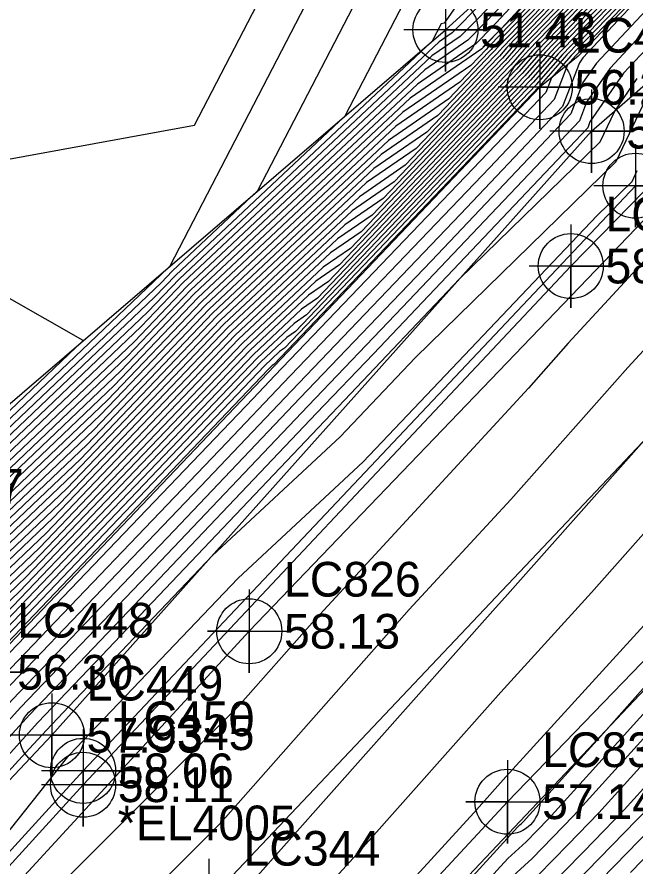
# Model space of a CAD drawing. Extents: x 2188792 to 2191981, y 386090 to 389710.
# Drawn here: x 2190892.7 to 2190937.3, y 388651.4 to 388712.7 of the extents above; entities that cross this region are included whole.
import ezdxf

# ---------------------------------------------------------------- set-up
doc = ezdxf.new("R2010")
doc.units = 0
for name, color, linetype in [('DTM Contours Major', 7, 'Continuous'), ('DTM Contours Minor', 7, 'Continuous'), ('Exist DTM Breakline', 7, 'Continuous'), ('Exist DTM Breakline Cogo Comment', 7, 'Continuous'), ('Exist DTM Breakline Cogo Elevation', 7, 'Continuous'), ('Exist DTM Breakline Cogo Number', 7, 'Continuous'), ('Exist DTM Breakline Cogo Point CELL', 7, 'Continuous'), ('Exist Roads EOP', 7, 'Continuous'), ('Exist Roads EOP Cogo Elevation', 7, 'Continuous'), ('Exist Roads EOP Cogo Number', 7, 'Continuous'), ('Exist Roads EOP Cogo Point CELL', 7, 'Continuous'), ('Exist Roads EOT', 7, 'Continuous'), ('Exist Roads EOT Cogo Elevation', 7, 'Continuous'), ('Exist Roads EOT Cogo Number', 7, 'Continuous'), ('Exist Roads EOT Cogo Point CELL', 7, 'Continuous'), ('PH Exist DTM Breakline', 7, 'Continuous')]:
    doc.layers.add(name, color=color, linetype=linetype)

msp = doc.modelspace()

# ---------------------------------------------------------------- linework, layer by layer
at = {"layer": 'DTM Contours Major'}
for points in [[(2190938.524, 388737.874), (2190935.596, 388734.272), (2190932.547, 388730.567), (2190927.752, 388726.062), (2190924.74, 388722.303), (2190922.29, 388718.807), (2190919.194, 388717.826), (2190910.043, 388700.164), (2190903.882, 388694.369), (2190903.111, 388693.563), (2190882.24, 388673.686), (2190879.731, 388670.981), (2190863.484, 388655.98), (2190859.581, 388651.757), (2190841.901, 388635.312)], [(2190940.59, 388727.176), (2190936.667, 388723.105), (2190934.006, 388720.257), (2190930.68, 388716.795), (2190927.289, 388713.154), (2190925.294, 388711.121), (2190925.198, 388711.018), (2190922.086, 388708.878), (2190905.214, 388693.009), (2190900.677, 388688.26), (2190883.745, 388672.135), (2190878.534, 388666.517), (2190865.427, 388654.414), (2190858.252, 388646.653)], [(2190939.99, 388723.633), (2190933.949, 388717.368), (2190933.258, 388716.649), (2190927.398, 388710.571), (2190927.072, 388710.199), (2190926.934, 388710.056), (2190923.827, 388706.8), (2190919.471, 388703.806), (2190906.545, 388691.649), (2190898.242, 388682.957), (2190885.251, 388670.585), (2190877.338, 388662.053), (2190867.369, 388652.848), (2190856.923, 388641.549)], [(2190939.716, 388721.567), (2190935.279, 388716.966), (2190933.23, 388714.833), (2190928.939, 388710.383), (2190928.087, 388709.41), (2190927.991, 388709.31), (2190919.882, 388700.814), (2190916.856, 388698.734), (2190907.877, 388690.289), (2190895.807, 388677.654), (2190886.756, 388669.035), (2190876.141, 388657.589), (2190869.311, 388651.282)], [(2190939.443, 388719.502), (2190936.61, 388716.564), (2190933.202, 388713.018), (2190930.48, 388710.194), (2190929.102, 388708.621), (2190929.049, 388708.565), (2190915.937, 388694.827), (2190914.241, 388693.662), (2190909.209, 388688.929), (2190893.373, 388672.351), (2190888.262, 388667.484), (2190874.944, 388653.125), (2190871.253, 388649.716)], [(2190937.94, 388716.162), (2190933.175, 388711.202), (2190932.022, 388710.006), (2190930.117, 388707.831), (2190930.106, 388707.82), (2190911.992, 388688.841), (2190911.626, 388688.589), (2190910.541, 388687.569), (2190890.938, 388667.049), (2190889.768, 388665.934), (2190873.748, 388648.661)], [(2190938.768, 388713.99), (2190934.456, 388709.379), (2190933.489, 388707.981), (2190932.625, 388705.729), (2190922.579, 388695.131), (2190913.086, 388685.225), (2190904.034, 388675.692), (2190892.369, 388663.521), (2190883.721, 388654.01), (2190875.851, 388645.429)], [(2190945.187, 388703.013), (2190932.424, 388689.18), (2190929.56, 388685.953), (2190913.979, 388669.041), (2190908.626, 388662.99), (2190897.25, 388651.607), (2190893.882, 388648.219), (2190876.108, 388630.442), (2190873.961, 388628.284), (2190861.628, 388614.671), (2190860.676, 388613.533), (2190841.645, 388592.575), (2190841.015, 388591.819), (2190829.293, 388577.102), (2190828.195, 388575.868), (2190811.219, 388554.671), (2190808.662, 388551.77), (2190796.729, 388538.863), (2190796.468, 388538.575)], [(2190880.59, 388640.737), (2190892.242, 388654.169), (2190896.466, 388659.509), (2190908.65, 388672.258), (2190917.649, 388680.631), (2190934.481, 388698.362), (2190937.024, 388700.844), (2190937.399, 388701.635)], [(2190916.305, 388640.634), (2190928.768, 388654.303), (2190928.95, 388654.469), (2190929.059, 388654.581), (2190929.171, 388654.696), (2190934.959, 388661.093), (2190946.903, 388674.545)], [(2190931.142, 388648.444), (2190934.664, 388652.058), (2190938.289, 388655.778)]]:
    msp.add_lwpolyline(points, dxfattribs=at)
at = {"layer": 'DTM Contours Minor'}
for points in [[(2190841.463, 388635.678), (2190859.847, 388652.778), (2190863.096, 388656.293), (2190879.97, 388671.874), (2190881.939, 388673.996), (2190903.598, 388694.623), (2190903.615, 388694.641), (2190903.752, 388694.77), (2190917.157, 388720.642), (2190921.692, 388722.078), (2190923.443, 388724.577), (2190925.595, 388727.263), (2190931.91, 388733.196), (2190934.133, 388735.898), (2190936.267, 388738.523), (2190935.467, 388745.541)], [(2190841.026, 388636.045), (2190860.112, 388653.799), (2190862.708, 388656.606), (2190880.21, 388672.767), (2190881.637, 388674.306), (2190897.461, 388689.375), (2190878.79, 388700.036), (2190905.504, 388704.9), (2190915.12, 388723.459), (2190921.094, 388725.35), (2190922.145, 388726.851), (2190923.438, 388728.464), (2190931.273, 388735.825), (2190932.67, 388737.523), (2190934.011, 388739.173), (2190933.508, 388743.582)], [(2190940.78, 388737.225), (2190937.06, 388732.647), (2190933.184, 388727.938), (2190929.909, 388724.861), (2190926.037, 388720.029), (2190922.888, 388715.535), (2190921.231, 388715.01), (2190916.335, 388705.559), (2190904.148, 388694.097), (2190902.624, 388692.502), (2190882.541, 388673.376), (2190879.492, 388670.088), (2190863.873, 388655.667), (2190859.315, 388650.736)], [(2190938.523, 388731.022), (2190933.821, 388725.309), (2190932.067, 388723.66), (2190927.335, 388717.755), (2190923.486, 388712.263), (2190923.268, 388712.194), (2190922.626, 388710.954), (2190904.414, 388693.825), (2190902.137, 388691.442), (2190882.842, 388673.065), (2190879.252, 388669.195), (2190864.261, 388655.354), (2190859.049, 388649.716)], [(2190939.986, 388729.397), (2190934.459, 388722.68), (2190934.224, 388722.459), (2190932.239, 388719.982), (2190928.569, 388716.162), (2190928.175, 388715.739), (2190924.088, 388711.576), (2190924.059, 388711.545), (2190923.132, 388710.907), (2190904.681, 388693.553), (2190901.651, 388690.381), (2190883.143, 388672.755), (2190879.013, 388668.303), (2190864.65, 388655.04), (2190858.784, 388648.695)], [(2190940.753, 388728.081), (2190935.524, 388722.655), (2190934.304, 388721.35), (2190929.624, 388716.479), (2190927.732, 388714.446), (2190924.691, 388711.348), (2190924.629, 388711.281), (2190922.609, 388709.893), (2190904.947, 388693.281), (2190901.164, 388689.32), (2190883.444, 388672.445), (2190878.774, 388667.41), (2190865.038, 388654.727), (2190858.518, 388647.674)], [(2190940.045, 388724.046), (2190933.683, 388717.449), (2190933.264, 388717.012), (2190927.09, 388710.609), (2190926.869, 388710.357), (2190926.722, 388710.205), (2190924.616, 388707.997), (2190919.994, 388704.821), (2190906.279, 388691.921), (2190898.729, 388684.018), (2190884.95, 388670.895), (2190877.577, 388662.946), (2190866.98, 388653.161), (2190857.189, 388642.57)], [(2190940.062, 388724.42), (2190933.417, 388717.529), (2190933.269, 388717.375), (2190926.781, 388710.646), (2190926.666, 388710.515), (2190926.511, 388710.354), (2190925.405, 388709.195), (2190920.517, 388705.835), (2190906.013, 388692.193), (2190899.216, 388685.078), (2190884.649, 388671.205), (2190877.816, 388663.839), (2190866.592, 388653.475), (2190857.455, 388643.59)], [(2190938.953, 388724.006), (2190933.408, 388718.071), (2190932.792, 388717.429), (2190927.596, 388711.849), (2190926.473, 388710.684), (2190926.464, 388710.673), (2190926.299, 388710.503), (2190926.194, 388710.392), (2190921.04, 388706.849), (2190905.746, 388692.465), (2190899.703, 388686.139), (2190884.348, 388671.515), (2190878.056, 388664.731), (2190866.203, 388653.788), (2190857.72, 388644.611)], [(2190937.81, 388723.556), (2190933.707, 388719.164), (2190931.736, 388717.112), (2190926.847, 388711.861), (2190925.897, 388710.894), (2190925.768, 388710.754), (2190921.563, 388707.864), (2190905.48, 388692.737), (2190900.19, 388687.199), (2190884.046, 388671.825), (2190878.295, 388665.624), (2190865.815, 388654.101), (2190857.986, 388645.632)], [(2190939.881, 388722.807), (2190934.481, 388717.207), (2190933.247, 388715.923), (2190928.014, 388710.496), (2190927.478, 388709.884), (2190927.357, 388709.758), (2190922.249, 388704.405), (2190918.425, 388701.777), (2190907.078, 388691.105), (2190897.268, 388680.836), (2190885.853, 388669.965), (2190876.859, 388660.267), (2190868.145, 388652.222), (2190856.392, 388639.507)], [(2190939.936, 388723.22), (2190934.215, 388717.288), (2190933.252, 388716.286), (2190927.706, 388710.533), (2190927.275, 388710.042), (2190927.145, 388709.907), (2190923.038, 388705.603), (2190918.948, 388702.792), (2190906.812, 388691.377), (2190897.755, 388681.897), (2190885.552, 388670.275), (2190877.098, 388661.16), (2190867.757, 388652.535), (2190856.657, 388640.528)], [(2190939.826, 388722.394), (2190934.747, 388717.127), (2190933.241, 388715.559), (2190928.323, 388710.458), (2190927.681, 388709.726), (2190927.568, 388709.609), (2190921.46, 388703.208), (2190917.902, 388700.763), (2190907.345, 388690.833), (2190896.781, 388679.775), (2190886.154, 388669.655), (2190876.62, 388659.375), (2190868.534, 388651.909), (2190856.126, 388638.486)], [(2190939.771, 388721.981), (2190935.013, 388717.047), (2190933.236, 388715.196), (2190928.631, 388710.42), (2190927.884, 388709.568), (2190927.78, 388709.459), (2190920.671, 388702.011), (2190917.379, 388699.748), (2190907.611, 388690.561), (2190896.294, 388678.715), (2190886.455, 388669.345), (2190876.38, 388658.482), (2190868.922, 388651.596), (2190855.86, 388637.465)], [(2190939.662, 388721.154), (2190935.546, 388716.886), (2190933.225, 388714.47), (2190929.247, 388710.345), (2190928.29, 388709.252), (2190928.203, 388709.161), (2190919.093, 388699.616), (2190916.333, 388697.719), (2190908.144, 388690.017), (2190895.321, 388676.594), (2190887.058, 388668.724), (2190875.902, 388656.696), (2190869.699, 388650.969)], [(2190939.607, 388720.741), (2190935.812, 388716.805), (2190933.219, 388714.107), (2190929.556, 388710.307), (2190928.493, 388709.094), (2190928.414, 388709.012), (2190918.304, 388698.419), (2190915.81, 388696.705), (2190908.41, 388689.745), (2190894.834, 388675.533), (2190887.359, 388668.414), (2190875.662, 388655.804), (2190870.087, 388650.656)], [(2190939.552, 388720.328), (2190936.078, 388716.725), (2190933.214, 388713.744), (2190929.864, 388710.27), (2190928.696, 388708.936), (2190928.626, 388708.863), (2190917.515, 388697.222), (2190915.287, 388695.69), (2190908.676, 388689.473), (2190894.347, 388674.473), (2190887.66, 388668.104), (2190875.423, 388654.911), (2190870.476, 388650.343)], [(2190939.497, 388719.915), (2190936.344, 388716.644), (2190933.208, 388713.381), (2190930.172, 388710.232), (2190928.899, 388708.779), (2190928.837, 388708.714), (2190916.726, 388696.024), (2190914.764, 388694.676), (2190908.943, 388689.201), (2190893.86, 388673.412), (2190887.961, 388667.794), (2190875.184, 388654.018), (2190870.864, 388650.03)], [(2190939.388, 388719.089), (2190936.876, 388716.484), (2190933.197, 388712.654), (2190930.789, 388710.157), (2190929.305, 388708.463), (2190929.26, 388708.416), (2190915.148, 388693.63), (2190913.718, 388692.647), (2190909.476, 388688.657), (2190892.886, 388671.291), (2190888.563, 388667.174), (2190874.705, 388652.232), (2190871.641, 388649.403)], [(2190939.333, 388718.676), (2190937.142, 388716.403), (2190933.191, 388712.291), (2190931.097, 388710.119), (2190929.508, 388708.305), (2190929.472, 388708.267), (2190914.359, 388692.433), (2190913.195, 388691.633), (2190909.742, 388688.385), (2190892.399, 388670.23), (2190888.864, 388666.864), (2190874.466, 388651.34)], [(2190937.674, 388716.242), (2190933.18, 388711.565), (2190931.713, 388710.044), (2190929.914, 388707.989), (2190929.895, 388707.969), (2190912.781, 388690.038), (2190912.149, 388689.604), (2190910.275, 388687.841), (2190891.425, 388668.109), (2190889.467, 388666.244), (2190873.987, 388649.554)], [(2190937.408, 388716.323), (2190933.186, 388711.928), (2190931.405, 388710.081), (2190929.711, 388708.147), (2190929.683, 388708.118), (2190913.57, 388691.235), (2190912.672, 388690.618), (2190910.008, 388688.113), (2190891.912, 388669.17), (2190889.165, 388666.554), (2190874.226, 388650.447)], [(2190938.472, 388716.001), (2190933.164, 388710.476), (2190932.638, 388709.931), (2190931.218, 388708.309), (2190930.815, 388707.259), (2190928.85, 388705.186), (2190911.283, 388686.855), (2190909.722, 388685.211), (2190890.53, 388665.187), (2190876.304, 388649.542)], [(2190938.206, 388716.082), (2190933.169, 388710.839), (2190932.33, 388709.968), (2190930.32, 388707.673), (2190930.318, 388707.671), (2190911.203, 388687.643), (2190911.103, 388687.575), (2190910.808, 388687.297), (2190890.451, 388665.988), (2190890.069, 388665.624), (2190876.821, 388651.34)], [(2190938.738, 388715.921), (2190933.158, 388710.113), (2190932.946, 388709.893), (2190932.374, 388709.24), (2190931.419, 388706.749), (2190926.76, 388701.834), (2190911.884, 388686.312), (2190907.826, 388682.038), (2190891.143, 388664.632), (2190878.776, 388651.031)], [(2190938.931, 388715.583), (2190933.474, 388709.748), (2190933.237, 388709.404), (2190932.022, 388706.239), (2190924.669, 388698.483), (2190912.485, 388685.768), (2190905.93, 388678.865), (2190891.756, 388664.076), (2190881.249, 388652.521), (2190875.289, 388646.023)], [(2190938.604, 388712.397), (2190935.438, 388709.011), (2190933.742, 388706.558), (2190933.229, 388705.219), (2190920.488, 388691.779), (2190913.686, 388684.682), (2190902.138, 388672.519), (2190892.981, 388662.965), (2190886.193, 388655.5), (2190876.413, 388644.835)], [(2190938.441, 388710.804), (2190936.42, 388708.643), (2190933.995, 388705.134), (2190933.832, 388704.709), (2190918.398, 388688.428), (2190914.287, 388684.138), (2190900.242, 388669.346), (2190893.594, 388662.409), (2190888.666, 388656.99), (2190876.975, 388644.242)], [(2190877.537, 388643.648), (2190891.138, 388658.479), (2190894.207, 388661.854), (2190898.346, 388666.173), (2190914.888, 388683.595), (2190916.308, 388685.076), (2190924.596, 388693.82), (2190934.727, 388703.707), (2190935.775, 388705.92), (2190937.402, 388708.274)], [(2190877.543, 388642.444), (2190878.098, 388643.054), (2190893.611, 388659.969), (2190894.82, 388661.298), (2190896.45, 388663), (2190906.791, 388673.891), (2190915.989, 388682.449), (2190921.391, 388688.139), (2190935.876, 388702.275), (2190938.009, 388706.782)], [(2190943.217, 388694.474), (2190936.725, 388687.439), (2190928.282, 388677.927), (2190920.966, 388669.986), (2190907.365, 388654.609), (2190902.821, 388650.063)], [(2190937.899, 388682.174), (2190927.868, 388670.864), (2190927.194, 388670.123), (2190909.267, 388649.942)], [(2190907.105, 388641.339), (2190917.449, 388652.644), (2190927.564, 388664.032), (2190934.116, 388671.227), (2190941.964, 388680.077)], [(2190918.093, 388641.12), (2190928.064, 388652.055), (2190929.389, 388653.264), (2190930.18, 388654.076), (2190930.995, 388654.912), (2190949.164, 388674.994)], [(2190927.359, 388649.807), (2190929.827, 388652.059), (2190931.301, 388653.572), (2190932.818, 388655.129), (2190948.641, 388672.617)], [(2190907.538, 388635.574), (2190925.63, 388655.347), (2190927.935, 388657.941), (2190940.363, 388671.591)], [(2190930.265, 388650.854), (2190932.422, 388653.067), (2190934.642, 388655.345), (2190948.118, 388670.24)], [(2190930.704, 388649.649), (2190933.543, 388652.563), (2190936.465, 388655.562), (2190947.595, 388667.863)], [(2190931.58, 388647.239), (2190935.785, 388651.554), (2190940.112, 388655.995)], [(2190936.906, 388651.049), (2190941.936, 388656.211)]]:
    msp.add_lwpolyline(points, dxfattribs=at)
at = {"layer": 'Exist DTM Breakline'}
for points in [[(2190838.625, 388638.055), (2190880.842, 388675.125), (2190923.576, 388711.769)], [(2190573.365, 388260.981), (2190597.901, 388295.54), (2190631.673, 388341.911), (2190665.633, 388387.704), (2190697.655, 388430.604), (2190723.725, 388465.2), (2190753.059, 388503.07), (2190785.767, 388545.802), (2190819.064, 388584.997), (2190852.901, 388626.1), (2190890.215, 388665.473), (2190930.375, 388707.631)], [(2190577.542, 388257.996), (2190603.612, 388290.612), (2190636.664, 388338.271), (2190669.633, 388384.463), (2190703.281, 388427.435), (2190727.416, 388462.342), (2190757.056, 388500.06), (2190789.024, 388542.543), (2190823.823, 388581.148), (2190857.673, 388621.065), (2190895.218, 388660.937), (2190934.113, 388704.472)], [(2190581.907, 388254.915), (2190606.074, 388288.679), (2190639.657, 388335.907), (2190673.648, 388381.454), (2190705.924, 388425.615), (2190730.79, 388459.235), (2190760.7, 388497.606), (2190793.213, 388538.942), (2190826.757, 388578.342), (2190860.823, 388618.157), (2190897.463, 388658.369), (2190937.269, 388700.539)]]:
    msp.add_lwpolyline(points, dxfattribs=at)
at = {"layer": 'Exist DTM Breakline Cogo Point CELL'}
for points in [[(2190923.576, 388714.769), (2190923.576, 388708.769), (2190923.576, 388711.769), (2190926.576, 388711.769), (2190920.576, 388711.769)], [(2190930.375, 388710.631), (2190930.375, 388704.631), (2190930.375, 388707.631), (2190933.375, 388707.631), (2190927.375, 388707.631)], [(2190934.113, 388707.472), (2190934.113, 388701.472), (2190934.113, 388704.472), (2190937.113, 388704.472), (2190931.113, 388704.472)], [(2190937.269, 388703.539), (2190937.269, 388697.539), (2190937.269, 388700.539), (2190940.269, 388700.539), (2190934.269, 388700.539)], [(2190890.215, 388668.473), (2190890.215, 388662.473), (2190890.215, 388665.473), (2190893.215, 388665.473), (2190887.215, 388665.473)], [(2190895.218, 388663.937), (2190895.218, 388657.937), (2190895.218, 388660.937), (2190898.218, 388660.937), (2190892.218, 388660.937)], [(2190897.463, 388661.369), (2190897.463, 388655.369), (2190897.463, 388658.369), (2190900.463, 388658.369), (2190894.463, 388658.369)]]:
    msp.add_lwpolyline(points, dxfattribs=at)
for centre in [(2190923.576, 388711.769), (2190930.375, 388707.631), (2190934.113, 388704.472), (2190937.269, 388700.539), (2190895.218, 388660.937), (2190897.463, 388658.369)]:
    msp.add_circle(centre, 2.344, dxfattribs=at)
at = {"layer": 'Exist Roads EOP'}
for points in [[(2191117.249, 388879.058), (2191079.828, 388842.231), (2191041.78, 388804.717), (2191005.521, 388768.388), (2190968.813, 388731.779), (2190932.611, 388694.747), (2190897.463, 388657.367), (2190862.115, 388618.542), (2190828.092, 388579.337), (2190795.886, 388540.624), (2190765.721, 388503.072), (2190733.106, 388461.208), (2190701.312, 388418.791), (2190672.539, 388379.484), (2190643.174, 388339.162), (2190612.645, 388296.995), (2190582.398, 388254.562), (2190551.22, 388211.33), (2190519.268, 388166.971), (2190488.249, 388123.952), (2190458.501, 388082.405), (2190428.971, 388041.571), (2190398.227, 387998.986)], [(2191134.602, 388861.742), (2191096.259, 388823.8), (2191059.297, 388787.244), (2191021.316, 388749.148), (2190986.543, 388714.398), (2190949.487, 388676.464), (2190915.386, 388640.384), (2190880.06, 388601.534), (2190847.373, 388563.892), (2190814.156, 388524.043), (2190784.01, 388486.17), (2190753.438, 388446.547), (2190720.707, 388403.308), (2190691.569, 388363.271), (2190662.389, 388323.233), (2190633.272, 388282.773), (2190602.912, 388240.265), (2190571.201, 388196.09), (2190539.16, 388151.522), (2190509, 388109.198), (2190478.709, 388067.021), (2190448.893, 388024.678), (2190418.629, 387982.769)]]:
    msp.add_lwpolyline(points, dxfattribs=at)
at = {"layer": 'Exist Roads EOP Cogo Point CELL'}
for points in [[(2190932.611, 388697.747), (2190932.611, 388691.747), (2190932.611, 388694.747), (2190935.611, 388694.747), (2190929.611, 388694.747)], [(2190897.463, 388660.367), (2190897.463, 388654.367), (2190897.463, 388657.367), (2190900.463, 388657.367), (2190894.463, 388657.367)]]:
    msp.add_lwpolyline(points, dxfattribs=at)
for centre in [(2190932.611, 388694.747), (2190897.463, 388657.367)]:
    msp.add_circle(centre, 2.344, dxfattribs=at)
at = {"layer": 'Exist Roads EOT'}
for points in [[(2190415.064, 388019.09), (2190445.56, 388061.245), (2190473.487, 388100.115), (2190503.229, 388141.605), (2190533.333, 388183.744), (2190563.731, 388225.945), (2190594.017, 388268.083), (2190624.176, 388310.153), (2190656.565, 388354.896), (2190687.512, 388397.436), (2190719.557, 388440.71), (2190751.07, 388481.79), (2190777.618, 388515.751), (2190809.207, 388554.646), (2190841.125, 388592.518), (2190874.304, 388630.266), (2190909.444, 388668.428), (2190945.996, 388706.518), (2190984.282, 388745.174), (2191021.668, 388782.38), (2191059.687, 388820.174), (2191097.04, 388857.128), (2191110.466, 388870.43)], [(2190408.016, 387990.619), (2190439.107, 388033.638), (2190467.847, 388074.164), (2190498.203, 388115.837), (2190529, 388158.896), (2190561.283, 388203.581), (2190592.611, 388247.356), (2190622.811, 388289.51), (2190652.954, 388330.977), (2190681.755, 388370.469), (2190711.272, 388410.904), (2190743.801, 388454.121), (2190774.93, 388494.241), (2190804.861, 388531.697), (2190837.827, 388571.618), (2190870.748, 388609.702), (2190906.526, 388649.037), (2190941.177, 388685.637), (2190977.299, 388722.46), (2191013.038, 388758.347), (2191050.74, 388795.921), (2191087.875, 388832.598), (2191125.862, 388870.149)], [(2191112.127, 388841.208), (2191075.575, 388805.101), (2191038.273, 388767.943), (2191001.323, 388730.957), (2190963.998, 388693.317), (2190928.044, 388656.144)], [(2190928.044, 388656.144), (2190892.581, 388617.901), (2190858.144, 388578.56), (2190824.348, 388538.22), (2190795.065, 388501.961), (2190763.61, 388461.827), (2190731.812, 388420.195), (2190701.338, 388378.609), (2190671.384, 388337.618), (2190641.373, 388296.321), (2190610.834, 388253.969), (2190580.32, 388211.382), (2190550.521, 388169.982), (2190519.765, 388127.197), (2190491.337, 388087.267), (2190459.805, 388043.503), (2190428.552, 388000.405)]]:
    msp.add_lwpolyline(points, dxfattribs=at)
at = {"layer": 'Exist Roads EOT Cogo Point CELL'}
for points in [[(2190909.444, 388671.428), (2190909.444, 388665.428), (2190909.444, 388668.428), (2190906.444, 388668.428), (2190912.444, 388668.428)], [(2190928.044, 388659.144), (2190928.044, 388653.144), (2190928.044, 388656.144), (2190925.044, 388656.144), (2190931.044, 388656.144)], [(2190906.526, 388652.037), (2190906.526, 388646.037), (2190906.526, 388649.037), (2190903.526, 388649.037), (2190909.526, 388649.037)]]:
    msp.add_lwpolyline(points, dxfattribs=at)
for centre in [(2190909.444, 388668.428), (2190928.044, 388656.144)]:
    msp.add_circle(centre, 2.344, dxfattribs=at)
at = {"layer": 'PH Exist DTM Breakline'}
for points in [[(2191075.323, 388864.626), (2191068.3, 388857.757), (2191061.276, 388850.887), (2191054.253, 388844.017), (2191047.23, 388837.148), (2191040.206, 388830.278), (2191033.695, 388823.769), (2191027.184, 388817.26), (2191020.673, 388810.75), (2191014.162, 388804.241), (2191007.775, 388797.607), (2191001.389, 388790.973), (2190995.002, 388784.339), (2190988.615, 388777.705), (2190981.758, 388770.49), (2190974.901, 388763.275), (2190968.044, 388756.06), (2190961.186, 388748.845), (2190954.398, 388742.053), (2190947.611, 388735.261), (2190940.823, 388728.469), (2190934.557, 388722.274), (2190928.291, 388716.079), (2190923.576, 388711.769)], [(2190940.1, 388724.458), (2190933.272, 388717.573), (2190926.445, 388710.688), (2190926.277, 388710.519)], [(2190938.959, 388715.854), (2190933.154, 388709.868), (2190930.375, 388707.631)], [(2190934.113, 388704.472), (2190938.153, 388707.993)]]:
    msp.add_lwpolyline(points, dxfattribs=at)

# ---------------------------------------------------------------- texts
at = {"layer": 'Exist DTM Breakline Cogo Comment'}
msp.add_text('*EL4005', height=2.5, dxfattribs=at).set_placement((2190899.963, 388653.369))
at = {"layer": 'Exist DTM Breakline Cogo Elevation'}
for s, p in [('51.43', (2190926.076, 388710.519)), ('56.25', (2190932.875, 388706.381)), ('57.49', (2190936.613, 388703.222)), ('56.30', (2190892.715, 388664.223)), ('57.93', (2190897.718, 388659.687)), ('58.06', (2190899.963, 388657.119))]:
    msp.add_text(s, height=2.5, dxfattribs=at).set_placement(p)
at = {"layer": 'Exist DTM Breakline Cogo Number'}
for s, p in [('LC453', (2190932.875, 388710.131)), ('LC452', (2190936.613, 388706.972)), ('LC447', (2190883.342, 388677.625)), ('LC448', (2190892.715, 388667.973)), ('LC449', (2190897.718, 388663.437)), ('LC450', (2190899.963, 388660.869))]:
    msp.add_text(s, height=2.5, dxfattribs=at).set_placement(p)
at = {"layer": 'Exist Roads EOP Cogo Elevation'}
for s, p in [('58.13', (2190935.111, 388693.497)), ('58.11', (2190899.963, 388656.117))]:
    msp.add_text(s, height=2.5, dxfattribs=at).set_placement(p)
at = {"layer": 'Exist Roads EOP Cogo Number'}
for s, p in [('LC346', (2190935.111, 388697.247)), ('LC345', (2190899.963, 388659.867))]:
    msp.add_text(s, height=2.5, dxfattribs=at).set_placement(p)
at = {"layer": 'Exist Roads EOT Cogo Elevation'}
for s, p in [('58.13', (2190911.944, 388667.178)), ('57.14', (2190930.544, 388654.894))]:
    msp.add_text(s, height=2.5, dxfattribs=at).set_placement(p)
at = {"layer": 'Exist Roads EOT Cogo Number'}
for s, p in [('LC826', (2190911.944, 388670.928)), ('LC839', (2190930.544, 388658.644)), ('LC344', (2190909.026, 388651.537))]:
    msp.add_text(s, height=2.5, dxfattribs=at).set_placement(p)

doc.saveas('drawing.dxf')
